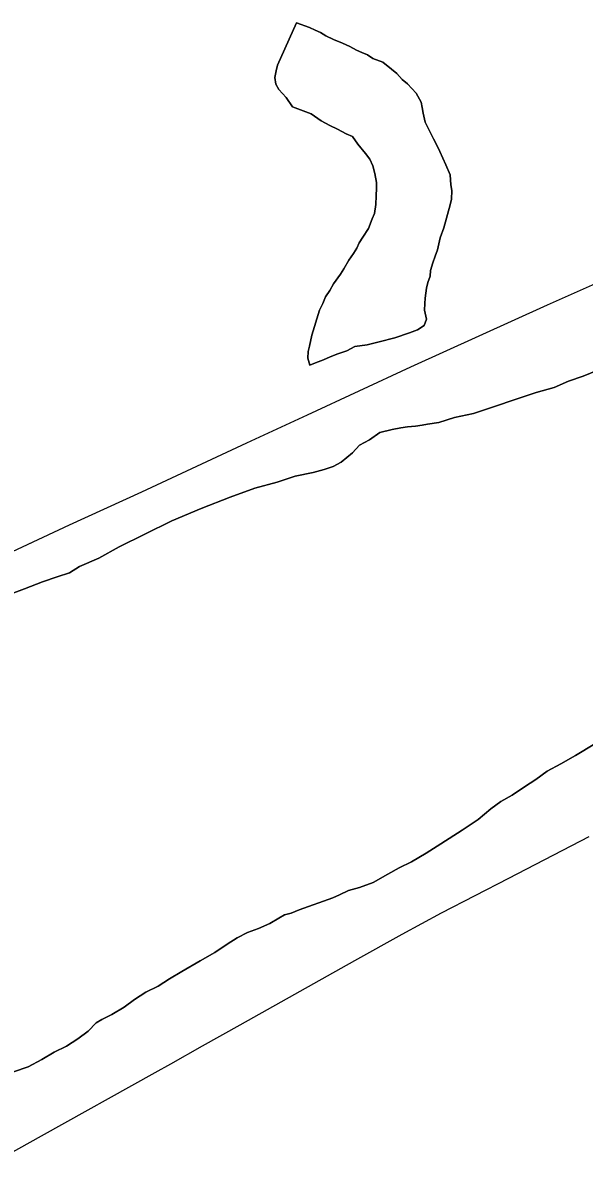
# Model space of a CAD drawing. Extents: x 0 to 34, y 0 to 22.
# Drawn here: x 3.6763 to 3.8693, y 14.8896 to 15.2812 of the extents above; entities that cross this region are included whole.
import ezdxf

# ---------------------------------------------------------------- set-up
doc = ezdxf.new("R2010")
doc.units = 0
for name, color, linetype in [('GM_X_County_Road', 7, 'Continuous'), ('GM_X_Major_River', 7, 'Continuous'), ('GM_X_Minor_Lake', 7, 'Continuous'), ('GM_X_State_Route', 7, 'Continuous')]:
    doc.layers.add(name, color=color, linetype=linetype)

msp = doc.modelspace()

# ---------------------------------------------------------------- linework, layer by layer
at = {"layer": 'GM_X_County_Road'}
msp.add_lwpolyline([(3.66704, 14.88961), (3.68276, 14.89839), (3.72185, 14.92011), (3.72729, 14.92311), (3.73807, 14.92926), (3.75102, 14.93656), (3.7905, 14.95871), (3.80677, 14.9677), (3.82028, 14.97501), (3.84344, 14.98701), (3.87108, 15.00126)], dxfattribs=at)
at = {"layer": 'GM_X_Major_River'}
for points in [[(3.87401, 15.16174), (3.86899, 15.15963), (3.86398, 15.15789), (3.85896, 15.15577), (3.85281, 15.15408), (3.83125, 15.1468), (3.82474, 15.14549), (3.81935, 15.14377), (3.81552, 15.14313), (3.81361, 15.14282), (3.81132, 15.14251), (3.80864, 15.14222), (3.80635, 15.14191), (3.80328, 15.14126), (3.79905, 15.14025), (3.79555, 15.1377), (3.79206, 15.13592), (3.78969, 15.13333), (3.78578, 15.13004), (3.78307, 15.12861), (3.77999, 15.12757), (3.77615, 15.12655), (3.77001, 15.12523), (3.76385, 15.12315), (3.75617, 15.12112), (3.74769, 15.11798), (3.73767, 15.11413), (3.72763, 15.10989), (3.71834, 15.10525), (3.70944, 15.10098), (3.70246, 15.09703), (3.6959, 15.0942), (3.6924, 15.09203), (3.68817, 15.09065), (3.68316, 15.08891), (3.67699, 15.08646), (3.66928, 15.08367)], [(3.66928, 15.08367), (3.67699, 15.08646), (3.68316, 15.08891), (3.68817, 15.09065), (3.6924, 15.09203), (3.6959, 15.0942), (3.70246, 15.09703), (3.70944, 15.10098), (3.71834, 15.10525), (3.72763, 15.10989), (3.73767, 15.11413), (3.74769, 15.11798), (3.75617, 15.12112), (3.76385, 15.12315), (3.77001, 15.12523), (3.77615, 15.12655), (3.77999, 15.12757), (3.78307, 15.12861), (3.78578, 15.13004), (3.78969, 15.13333), (3.79206, 15.13592), (3.79555, 15.1377), (3.79905, 15.14025), (3.80328, 15.14126), (3.80635, 15.14191), (3.80864, 15.14222), (3.81132, 15.14251), (3.81361, 15.14282), (3.81552, 15.14313), (3.81935, 15.14377), (3.82474, 15.14549), (3.83125, 15.1468), (3.85281, 15.15408), (3.85896, 15.15577), (3.86398, 15.15789), (3.86899, 15.15963), (3.87401, 15.16174)], [(3.76633, 14.97431), (3.76864, 14.97499), (3.77134, 14.97605), (3.7829, 14.98023), (3.78522, 14.9813), (3.78831, 14.98272), (3.79215, 14.98373), (3.79678, 14.98548), (3.80182, 14.98836), (3.8057, 14.99051), (3.80996, 14.99265), (3.815, 14.99553), (3.82005, 14.99879), (3.82744, 15.00349), (3.83289, 15.00712), (3.83719, 15.01078), (3.8407, 15.01332), (3.84458, 15.01548), (3.84886, 15.01838), (3.85275, 15.02091), (3.85665, 15.02383), (3.8613, 15.02634), (3.86635, 15.02922), (3.87295, 15.03318)], [(3.87295, 15.03318), (3.86635, 15.02922), (3.8613, 15.02634), (3.85665, 15.02383), (3.85275, 15.02091), (3.84886, 15.01838), (3.84458, 15.01548), (3.8407, 15.01332), (3.83719, 15.01078), (3.83289, 15.00712), (3.82744, 15.00349), (3.82005, 14.99879), (3.815, 14.99553), (3.80996, 14.99265), (3.8057, 14.99051), (3.80182, 14.98836), (3.79678, 14.98548), (3.79215, 14.98373), (3.78831, 14.98272), (3.78522, 14.9813), (3.7829, 14.98023), (3.77134, 14.97605), (3.76864, 14.97499), (3.76633, 14.97431)], [(3.67321, 14.92032), (3.67821, 14.92206), (3.68286, 14.92457), (3.68713, 14.92709), (3.69139, 14.92923), (3.69528, 14.93177), (3.69879, 14.93431), (3.70155, 14.93727), (3.70349, 14.93834), (3.70697, 14.94013), (3.71124, 14.94265), (3.71475, 14.9452), (3.71864, 14.94773), (3.7229, 14.94988), (3.72679, 14.95241), (3.73106, 14.95493), (3.73727, 14.95853), (3.74231, 14.96141), (3.74659, 14.96431), (3.75009, 14.96648), (3.75357, 14.96826), (3.75743, 14.96966), (3.76129, 14.97143), (3.76439, 14.97323), (3.76633, 14.97431)], [(3.76633, 14.97431), (3.76439, 14.97323), (3.76129, 14.97143), (3.75743, 14.96966), (3.75357, 14.96826), (3.75009, 14.96648), (3.74659, 14.96431), (3.74231, 14.96141), (3.73727, 14.95853), (3.73106, 14.95493), (3.72679, 14.95241), (3.7229, 14.94988), (3.71864, 14.94773), (3.71475, 14.9452), (3.71124, 14.94265), (3.70697, 14.94013), (3.70349, 14.93834), (3.70155, 14.93727), (3.69879, 14.93431), (3.69528, 14.93177), (3.69139, 14.92923), (3.68713, 14.92709), (3.68286, 14.92457), (3.67821, 14.92206), (3.67321, 14.92032)]]:
    msp.add_lwpolyline(points, dxfattribs=at)
at = {"layer": 'GM_X_Minor_Lake'}
for points in [[(3.76342, 15.2647), (3.76297, 15.26243), (3.76328, 15.26014), (3.76435, 15.2582), (3.76693, 15.25545), (3.76912, 15.25234), (3.77551, 15.24984), (3.77887, 15.24745), (3.78186, 15.24583), (3.78449, 15.2446), (3.78748, 15.24298), (3.78974, 15.24214), (3.79156, 15.23942), (3.79412, 15.23629), (3.79559, 15.23434), (3.79665, 15.23202), (3.79733, 15.22934), (3.79799, 15.22627), (3.79793, 15.22437), (3.79785, 15.22171), (3.79775, 15.21867), (3.79727, 15.21564), (3.79645, 15.21377), (3.7952, 15.21039), (3.7932, 15.20741), (3.792, 15.20555), (3.79118, 15.20367), (3.78998, 15.20181), (3.78838, 15.19958), (3.78676, 15.19659), (3.78556, 15.19472), (3.78317, 15.19138), (3.78195, 15.18914), (3.78036, 15.18691), (3.77953, 15.18465), (3.77831, 15.18241), (3.77745, 15.17939), (3.77661, 15.17676), (3.77575, 15.17374), (3.77487, 15.16997), (3.77443, 15.16808), (3.77435, 15.1658), (3.77504, 15.16349), (3.77697, 15.16419), (3.77967, 15.16524), (3.78199, 15.16631), (3.78469, 15.16736), (3.78777, 15.1684), (3.79048, 15.16983), (3.79469, 15.17045), (3.79891, 15.17146), (3.80428, 15.1728), (3.80929, 15.17454), (3.81199, 15.17559), (3.81432, 15.17703), (3.81515, 15.17929), (3.81449, 15.18235), (3.81456, 15.18463), (3.81462, 15.18653), (3.81511, 15.18994), (3.81556, 15.19183), (3.81639, 15.19409), (3.81645, 15.19599), (3.81729, 15.19862), (3.81813, 15.20088), (3.81896, 15.20313), (3.81986, 15.20729), (3.82111, 15.21067), (3.82326, 15.21859), (3.82371, 15.22048), (3.8238, 15.22352), (3.82348, 15.22543), (3.82321, 15.22886), (3.8218, 15.23234), (3.82073, 15.23465), (3.81966, 15.23697), (3.81859, 15.23929), (3.81751, 15.24123), (3.81609, 15.24432), (3.81465, 15.24703), (3.81399, 15.25009), (3.81367, 15.25201), (3.81335, 15.25392), (3.81154, 15.25702), (3.8086, 15.26016), (3.80674, 15.26175), (3.8049, 15.26371), (3.80305, 15.26529), (3.80008, 15.26767), (3.79669, 15.26893), (3.79482, 15.27013), (3.79295, 15.27095), (3.79107, 15.27178), (3.78882, 15.27299), (3.7862, 15.27422), (3.78319, 15.27546), (3.78056, 15.27669), (3.77869, 15.27789), (3.77682, 15.27872), (3.77494, 15.27954), (3.77042, 15.28121)], [(3.77042, 15.28121), (3.77494, 15.27954), (3.77682, 15.27872), (3.77869, 15.27789), (3.78056, 15.27669), (3.78319, 15.27546), (3.7862, 15.27422), (3.78882, 15.27299), (3.79107, 15.27178), (3.79295, 15.27095), (3.79482, 15.27013), (3.79669, 15.26893), (3.80008, 15.26767), (3.80305, 15.26529), (3.8049, 15.26371), (3.80674, 15.26175), (3.8086, 15.26016), (3.81154, 15.25702), (3.81335, 15.25392), (3.81367, 15.25201), (3.81399, 15.25009), (3.81465, 15.24703), (3.81609, 15.24432), (3.81751, 15.24123), (3.81859, 15.23929), (3.81966, 15.23697), (3.82073, 15.23465), (3.8218, 15.23234), (3.82321, 15.22886), (3.82348, 15.22543), (3.8238, 15.22352), (3.82371, 15.22048), (3.82326, 15.21859), (3.82111, 15.21067), (3.81986, 15.20729), (3.81896, 15.20313), (3.81813, 15.20088), (3.81729, 15.19862), (3.81645, 15.19599), (3.81639, 15.19409), (3.81556, 15.19183), (3.81511, 15.18994), (3.81462, 15.18653), (3.81456, 15.18463), (3.81449, 15.18235), (3.81515, 15.17929), (3.81432, 15.17703), (3.81199, 15.17559), (3.80929, 15.17454), (3.80428, 15.1728), (3.79891, 15.17146), (3.79469, 15.17045), (3.79048, 15.16983), (3.78777, 15.1684), (3.78469, 15.16736), (3.78199, 15.16631), (3.77967, 15.16524), (3.77697, 15.16419), (3.77504, 15.16349), (3.77435, 15.1658), (3.77443, 15.16808), (3.77487, 15.16997), (3.77575, 15.17374), (3.77661, 15.17676), (3.77745, 15.17939), (3.77831, 15.18241), (3.77953, 15.18465), (3.78036, 15.18691), (3.78195, 15.18914), (3.78317, 15.19138), (3.78556, 15.19472), (3.78676, 15.19659), (3.78838, 15.19958), (3.78998, 15.20181), (3.79118, 15.20367), (3.792, 15.20555), (3.7932, 15.20741), (3.7952, 15.21039), (3.79645, 15.21377), (3.79727, 15.21564), (3.79775, 15.21867), (3.79785, 15.22171), (3.79793, 15.22437), (3.79799, 15.22627), (3.79733, 15.22934), (3.79665, 15.23202), (3.79559, 15.23434), (3.79412, 15.23629), (3.79156, 15.23942), (3.78974, 15.24214), (3.78748, 15.24298), (3.78449, 15.2446), (3.78186, 15.24583), (3.77887, 15.24745), (3.77551, 15.24984), (3.76912, 15.25234), (3.76693, 15.25545), (3.76435, 15.2582), (3.76328, 15.26014), (3.76297, 15.26243), (3.76342, 15.2647)], [(3.77042, 15.28121), (3.76386, 15.26659), (3.76342, 15.2647)], [(3.76342, 15.2647), (3.76386, 15.26659), (3.77042, 15.28121)]]:
    msp.add_lwpolyline(points, dxfattribs=at)
at = {"layer": 'GM_X_State_Route'}
msp.add_lwpolyline([(3.66531, 15.09588), (3.69238, 15.10846), (3.71725, 15.11985), (3.75331, 15.13667), (3.77417, 15.14635), (3.80971, 15.16284), (3.85669, 15.1842), (3.88452, 15.19661)], dxfattribs=at)

doc.saveas('drawing.dxf')
